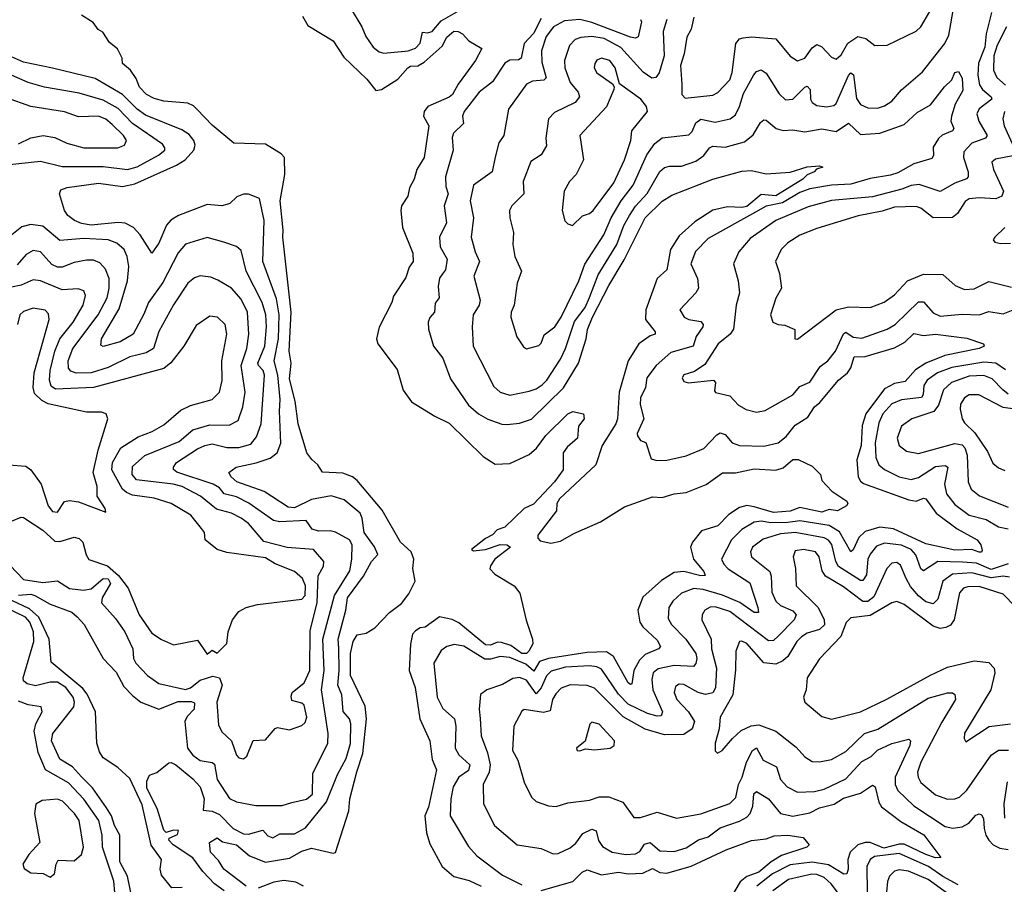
# Model space of a CAD drawing. Extents: x 1245515 to 1420776, y 606314 to 671314.
# Tile 355 of 385: x 1394369 to 1398440, y 638562 to 642134. Entities that reach past the tile are written whole.
import ezdxf

# ---------------------------------------------------------------- set-up
doc = ezdxf.new("R2010")
doc.units = 0

msp = doc.modelspace()

# ---------------------------------------------------------------- linework, layer by layer
at = {"layer": '0CON10XD'}
for points in [[(1395735.5, 642185), (1395783.6, 642105), (1395800, 642065), (1395831.1, 642021.1), (1395855, 642001.4), (1395875, 641995.7), (1395975, 642005.3), (1396005, 642016.6), (1396025, 642037.1), (1396035, 642082.7), (1396055, 642079.3), (1396075, 642085.5), (1396111.3, 642128.7), (1396208.7, 642185)], [(1397044.1, 642135), (1397029.5, 642085), (1397032.9, 641985), (1397013, 641915), (1396999.6, 641895), (1396982.7, 641892.7), (1396946.5, 641916.5), (1396855, 642018.9), (1396785, 642056.9), (1396735, 642065.2), (1396689.3, 642060.7), (1396665, 642051.9), (1396642.2, 642027.8), (1396621.2, 641965), (1396622.2, 641935), (1396644.5, 641874.5), (1396678.2, 641835), (1396683.8, 641815), (1396665, 641791.5), (1396580.1, 641749.9), (1396555.5, 641725), (1396543.8, 641645), (1396547.1, 641612.9), (1396524.7, 641575.3), (1396482.4, 641547.6), (1396450.3, 641465), (1396453.8, 641415), (1396404.4, 641365), (1396394.4, 641345), (1396395.4, 641315), (1396411.2, 641255), (1396407.3, 641205), (1396415.6, 641155), (1396443.5, 641095), (1396425.5, 641045), (1396413.6, 640955), (1396401.1, 640925), (1396399.6, 640905), (1396423.9, 640823.9), (1396452.1, 640782.1), (1396464.2, 640774.2), (1396515, 640787.8), (1396525, 640797.5), (1396538.1, 640831.9), (1396582.2, 640865), (1396608.1, 640905), (1396680.9, 641055), (1396705, 641123.8), (1396783.5, 641245), (1396814.9, 641315.1), (1396855.6, 641385), (1396905, 641450), (1396961.7, 641575), (1396995, 641623.1), (1397025, 641645.7), (1397135, 641658.4), (1397148.6, 641671.4), (1397165, 641707.4), (1397185, 641722.8), (1397245, 641710.5), (1397306.1, 641723.9), (1397329, 641741), (1397345.3, 641775.3), (1397361.3, 641828.6), (1397403.7, 641906.3), (1397415, 641919.5), (1397435, 641926.2), (1397455, 641912.7), (1397508.3, 641828.3), (1397535, 641802.9), (1397565, 641805.9), (1397615, 641855.3), (1397625, 641858.8), (1397636.8, 641845), (1397638.8, 641805), (1397645, 641791.5), (1397665, 641779.1), (1397705, 641773.7), (1397735, 641779.1), (1397745, 641787.5), (1397795, 641902.9), (1397805, 641913.9), (1397816.3, 641906.3), (1397828.5, 641808.5), (1397845, 641783.6), (1397875, 641769.2), (1397915, 641768), (1397945, 641777.7), (1397975, 641797.7), (1398015, 641844.6), (1398101.3, 641918.7), (1398193.4, 642035), (1398209.8, 642070.2), (1398232, 642195)], [(1397155.7, 642145), (1397145.3, 642095), (1397127.7, 642062.3), (1397116.8, 641993.2), (1397100.8, 641945), (1397107, 641867), (1397106.2, 641825), (1397120, 641810), (1397235, 641821.5), (1397255, 641832.9), (1397305, 641885.6), (1397315, 641916.2), (1397330.3, 642035), (1397345, 642054.6), (1397360.3, 642059.7), (1397395, 642063.4), (1397495, 642055.4), (1397555, 641983.1), (1397585, 641963.6), (1397615, 641974.6), (1397645, 642018.2), (1397665, 642030.8), (1397685, 642022.3), (1397725, 641979.1), (1397745, 641970.4), (1397765, 641988.2), (1397792.8, 642037.2), (1397834.8, 642065.2), (1397866.6, 642056.6), (1397905, 642027.5), (1397955, 642028.9), (1398075, 642086.7), (1398094.4, 642105), (1398131.9, 642168.1)], [(1395305, 638554.4), (1395213.8, 638625), (1395190.8, 638660.8), (1395157.5, 638695), (1395154.2, 638734.2), (1395185, 638754), (1395207.8, 638737.8), (1395265, 638725.2), (1395319.3, 638679.3), (1395385, 638653.1), (1395485, 638670), (1395535, 638699.3), (1395575, 638711.9), (1395665, 638691.1), (1395675, 638693.3), (1395729.6, 638865), (1395734.7, 638915), (1395763.4, 639026.6), (1395787.9, 639102.1), (1395803, 639245), (1395798, 639298), (1395737.5, 639425), (1395736.9, 639515), (1395748.3, 639565), (1395765, 639592.9), (1395801, 639599), (1395838, 639622), (1395898.4, 639685), (1395947.5, 639722.5), (1395978.4, 639761.6), (1396003.5, 639815), (1395993.9, 639866.1), (1395999.2, 639905), (1395988.1, 639935), (1395943.5, 639975), (1395868, 640108), (1395765, 640230.2), (1395745, 640246), (1395705, 640260.9), (1395621.2, 640265), (1395602, 640295), (1395576.5, 640316.5), (1395556.4, 640345), (1395520.3, 640465), (1395508.5, 640558.5), (1395485, 640650), (1395490.9, 640715), (1395483, 640765), (1395492.2, 640925), (1395456.7, 641235), (1395458.9, 641265), (1395445.8, 641385), (1395464.8, 641495), (1395464.7, 641564.7), (1395449.9, 641579.9), (1395385, 641620), (1395254.2, 641624.2), (1395165, 641698.6), (1395103.5, 641763.5), (1395088.5, 641778.5), (1395065, 641789.2), (1394965, 641797.1), (1394925, 641808.1), (1394893.3, 641825), (1394864.4, 641855), (1394851.2, 641891.2), (1394827.5, 641925), (1394795, 641952.5), (1394792.5, 641975), (1394773.6, 642013.6), (1394740, 642040), (1394713, 642083), (1394693.6, 642093.6), (1394673, 642123), (1394625, 642152.5)], [(1395538.8, 642148.8), (1395560.6, 642110.6), (1395665, 642046.9), (1395709.7, 641979.7), (1395805, 641888.1), (1395842.1, 641842.1), (1395865, 641846.2), (1395932.2, 641887.8), (1395973.4, 641935), (1395985, 641942), (1396015, 641943.5), (1396041.9, 641958.1), (1396115.7, 642024.3), (1396135, 642061.2), (1396163.4, 642086.6), (1396182.5, 642085), (1396200, 642075), (1396226.4, 642046.4), (1396280, 642015), (1396254.2, 641965), (1396182.3, 641867.7), (1396159.2, 641825), (1396145, 641813.5), (1396056.7, 641775), (1396040.8, 641755), (1396039.2, 641735), (1396060.5, 641695), (1396042, 641565), (1396010.9, 641515), (1395999.5, 641475), (1395980.9, 641439.1), (1395974.2, 641405), (1395948, 641365), (1395944.3, 641345), (1395951.9, 641275), (1395995, 641170), (1395995.5, 641135), (1395978.8, 641111.2), (1395965, 641068.6), (1395915, 640991.2), (1395908.1, 640965), (1395855, 640863.8), (1395844.6, 640815.4), (1395849.6, 640795), (1395929.5, 640689.5), (1395955, 640604), (1395989.4, 640555), (1396085, 640495.4), (1396145, 640466.6), (1396285, 640328.9), (1396335, 640297.8), (1396395, 640301.1), (1396475, 640338), (1396506.4, 640363.6), (1396545, 640415.5), (1396635, 640505.7), (1396655.7, 640515.7), (1396700, 640505), (1396702.5, 640485), (1396679.4, 640455), (1396675.6, 640405), (1396632.4, 640367.6), (1396615.8, 640345), (1396615.4, 640275), (1396580, 640225), (1396493.1, 640133.1), (1396455, 640114.5), (1396375, 640037.8), (1396343.6, 640026.4), (1396324, 640006), (1396295, 639990.9), (1396237.5, 639945), (1396245, 639940), (1396295, 639945.7), (1396355, 639965.9), (1396383.8, 639963.8), (1396398.9, 639955), (1396333.8, 639905), (1396315, 639878.1), (1396313.2, 639865), (1396333.7, 639843.7), (1396412.9, 639795), (1396436.2, 639765), (1396462.9, 639652.9), (1396489.2, 639575), (1396490.7, 639555), (1396474.7, 639525), (1396464.1, 639515.9), (1396445, 639514.9), (1396399.2, 639549.2), (1396361.5, 639561.5), (1396345, 639561.9), (1396315, 639549.5), (1396295, 639551.5), (1396185, 639642.7), (1396156.6, 639656.6), (1396105, 639666.7), (1396045, 639624.6), (1396025, 639621.5), (1396005, 639609.2), (1395993.2, 639595), (1395985.3, 639554.7), (1395979.6, 639445), (1396003.7, 639375), (1396023.5, 639245), (1396064.3, 639155), (1396075, 639077.5), (1396092.8, 639035), (1396059.3, 638880.7), (1396043.5, 638845), (1396050.7, 638775), (1396065, 638728.9), (1396116.2, 638636.2), (1396163.8, 638593.8), (1396227.7, 638577.7), (1396276.5, 638555)], [(1396525, 642139.4), (1396493.1, 642076.9), (1396454.6, 642035), (1396442, 641975), (1396431.5, 641968.5), (1396395, 641967.4), (1396374.7, 641955), (1396323.3, 641876.8), (1396268.2, 641835), (1396207.3, 641755), (1396200, 641735), (1396203.4, 641705), (1396162.2, 641665), (1396157.1, 641647.1), (1396160.8, 641595), (1396129.1, 641485), (1396130.6, 641445), (1396140.4, 641415), (1396123.4, 641365), (1396133.1, 641295), (1396104.1, 641235), (1396107.3, 641195), (1396136, 641145), (1396129.3, 641100.7), (1396116.6, 641083.4), (1396105, 641066.7), (1396098.6, 641031.4), (1396103.5, 640985), (1396086.5, 640963.5), (1396084.2, 640925), (1396065, 640903.8), (1396057.8, 640885), (1396059.4, 640855), (1396079.4, 640785), (1396118.8, 640735), (1396150.4, 640650.4), (1396225, 640541.5), (1396265.7, 640505.7), (1396303.9, 640483.9), (1396363.1, 640463.1), (1396385, 640462), (1396435, 640466.9), (1396485, 640483.8), (1396617.6, 640612.4), (1396679.3, 640715), (1396711.1, 640815), (1396716.3, 640853.7), (1396737, 640905), (1396804.5, 641035.5), (1396868.1, 641141.9), (1396954.7, 641315.3), (1397025, 641384.8), (1397065, 641408.4), (1397235, 641475.2), (1397355, 641507.5), (1397395, 641510.5), (1397455, 641497.5), (1397555, 641504.6), (1397625, 641526.2), (1397675, 641530), (1397690, 641525), (1397663.3, 641516.7), (1397654.2, 641505), (1397625, 641492.9), (1397606.8, 641475), (1397495, 641406.7), (1397435, 641411.6), (1397375, 641362.8), (1397355, 641357.6), (1397295, 641361.5), (1397235, 641346.6), (1397160.7, 641299.3), (1397095, 641240.8), (1397059.9, 641185), (1397045, 641101.2), (1397004.3, 641065), (1396957.5, 640935), (1396956.7, 640895), (1396996, 640845), (1396996.7, 640835), (1396975, 640827.5), (1396928.9, 640795), (1396884.8, 640725.2), (1396847.8, 640595), (1396841.1, 640485), (1396833.4, 640465), (1396777.8, 640375), (1396751.2, 640295), (1396600.4, 640155), (1396589.5, 640135), (1396588, 640105), (1396511, 640005), (1396511.5, 639991.5), (1396521.2, 639981.2), (1396565, 639970.8), (1396605, 639980.3), (1396660.7, 640010.7), (1396769.9, 640060.1), (1396869.1, 640120.9), (1396985, 640163.1), (1397025, 640160.5), (1397075, 640175.7), (1397125, 640180), (1397206.9, 640213.1), (1397275, 640262.4), (1397327.8, 640262.2), (1397405, 640278.6), (1397495, 640272.9), (1397525, 640282), (1397565, 640317.5), (1397587, 640317), (1397645, 640290), (1397680, 640255), (1397685, 640230), (1397726.8, 640186.8), (1397788.8, 640145), (1397793.3, 640135), (1397787.5, 640125), (1397750, 640105), (1397715, 640110), (1397685, 640099.6), (1397595, 640118.2), (1397555, 640103), (1397485, 640098.4), (1397405, 640120.9), (1397375, 640127.1), (1397345, 640118.9), (1397300.3, 640089.7), (1397255, 640043.3), (1397187.8, 640022.2), (1397150.6, 639975), (1397142.7, 639955), (1397154.1, 639905), (1397198, 639855), (1397202.7, 639837.3), (1397185, 639836.6), (1397115, 639853.8), (1397075, 639850.2), (1397022.5, 639817.5), (1396945, 639747.8), (1396924.7, 639695), (1396933.2, 639645), (1396945.7, 639625.7), (1397005, 639571.1), (1397018.4, 639545), (1397010.5, 639535), (1396955, 639511.8), (1396931.9, 639488.1), (1396908.6, 639445), (1396899.7, 639390.3), (1396895, 639387.3), (1396884.8, 639395), (1396823.4, 639503.4), (1396795, 639521.9), (1396715, 639520.1), (1396555, 639494.5)], [(1396935.5, 642135), (1396939.5, 642125), (1396926.7, 642063.3), (1396915, 642058.1), (1396895, 642062.2), (1396735, 642122.7), (1396685, 642134.9), (1396621.2, 642128.8), (1396575.4, 642105), (1396546.2, 642065), (1396525.8, 642005), (1396528.1, 641958.1), (1396546.3, 641893.7), (1396535.7, 641884.3), (1396489.5, 641880.5), (1396465, 641867.5), (1396389.6, 641765), (1396370.4, 641655), (1396349.7, 641625), (1396334.6, 641565.4), (1396322.9, 641505), (1396245, 641450), (1396232, 641385), (1396245.3, 641315), (1396236, 641235), (1396251.6, 641175), (1396270.3, 641135), (1396246.2, 641075), (1396272.7, 640975), (1396268.1, 640955), (1396244.6, 640915), (1396239.2, 640865), (1396244.1, 640785), (1396328.9, 640618.9), (1396355, 640594.6), (1396395, 640582.9), (1396475, 640598.9), (1396505, 640608.6), (1396528.8, 640625), (1396548.4, 640645), (1396605, 640731.1), (1396626, 640775), (1396662.5, 640887.5), (1396707.4, 640945), (1396724.4, 640985.6), (1396760.5, 641079.5), (1396837.2, 641205), (1396866.8, 641283.2), (1396890.2, 641325), (1396915, 641363.9), (1396963.5, 641416.5), (1397015, 641506.8), (1397035, 641522.8), (1397055, 641529.2), (1397105, 641528.8), (1397165, 641549.7), (1397197, 641573), (1397221.3, 641605), (1397235, 641611.2), (1397285, 641607.4), (1397365, 641629.5), (1397401.3, 641658.7), (1397431.2, 641708.8), (1397445, 641720), (1397455, 641719.2), (1397497.1, 641685), (1397525, 641675.9), (1397565, 641678.5), (1397615, 641670), (1397685, 641683.6), (1397745, 641672.7), (1397795, 641706.9), (1397845, 641659.7), (1397925.2, 641664.8), (1398025, 641701.6), (1398080, 641750), (1398135, 641781.8), (1398192.8, 641857.2), (1398222.7, 641885), (1398235, 641915.8), (1398250, 641920), (1398265, 641892.5), (1398268.5, 641841.5), (1398236.5, 641785), (1398220.7, 641735), (1398218.8, 641715), (1398231.2, 641685), (1398225.6, 641675), (1398182.9, 641657.1), (1398166.9, 641643.1), (1398145, 641606.7), (1398147.1, 641572.9), (1398139.8, 641560.2), (1398065, 641538.2), (1397998.8, 641501.2), (1397968.6, 641491.4), (1397885, 641477.8), (1397805, 641454.4), (1397725, 641450.9), (1397635, 641434.6), (1397595, 641419.4), (1397523.3, 641376.7), (1397455, 641363.3), (1397410.6, 641339.4), (1397215, 641229.6), (1397163.6, 641176.4), (1397143.1, 641125), (1397170.9, 641065), (1397175.5, 641025), (1397164.4, 641005), (1397098.2, 640935), (1397116.5, 640905), (1397135, 640894.8), (1397185, 640887.6), (1397194.7, 640875), (1397193.6, 640865), (1397165.7, 640825), (1397153.5, 640785), (1397060.4, 640759.6), (1397000.6, 640705), (1396961.6, 640655), (1396955.8, 640615), (1396935, 640571.2), (1396934.8, 640544.8), (1396948.9, 640485), (1396922.3, 640425), (1396923.6, 640415), (1396935, 640396), (1396957.3, 640387.3), (1396979.7, 640319.7), (1397002.7, 640312.7), (1397045, 640314.6), (1397125, 640331.5), (1397197, 640363), (1397250.9, 640419.1), (1397265, 640426.6), (1397285, 640420.7), (1397315.2, 640385.2), (1397344.5, 640375.5), (1397445, 640372.5), (1397505, 640386), (1397538.2, 640411.8), (1397575, 640458.2), (1397627.7, 640492.3), (1397655, 640534.6), (1397677.6, 640552.4), (1397754.8, 640645.2), (1397791.6, 640675), (1397804.8, 640695.2), (1397818.8, 640741.2), (1397865, 640743.2), (1397985, 640778), (1398027.9, 640802.1), (1398065, 640836.9), (1398105, 640829.6), (1398155, 640834.3), (1398285, 640817.9), (1398354, 640795), (1398356, 640785), (1398336, 640775), (1398193.3, 640746.7), (1398115, 640714.8), (1398072.3, 640687.7), (1398030.4, 640639.6), (1397985, 640630.7), (1397945, 640608.7), (1397866.5, 640505), (1397852.3, 640457.7), (1397848.2, 640375), (1397830.6, 640315), (1397835.3, 640245), (1397845, 640226.9), (1397858.2, 640218.2), (1398045, 640150.2), (1398075, 640145.2), (1398105, 640157.7), (1398115, 640154.5), (1398157.5, 640095), (1398245, 640030.8), (1398326.8, 639985), (1398342.3, 639965), (1398348.5, 639941.5), (1398345.6, 639934.4), (1398336.1, 639933.9), (1398305, 639944.8), (1398235, 639942.6), (1398115, 639968.6), (1397980.9, 640030.9), (1397925, 640036.8), (1397865, 640019.5), (1397837.7, 639995), (1397815, 639943.3), (1397805, 639935.5), (1397757.9, 640017.9), (1397716.2, 640045), (1397595, 640063.3), (1397545, 640056.7), (1397475, 640055.3), (1397435, 640062.3), (1397405, 640058), (1397355, 640027.9), (1397311.2, 639985), (1397271.1, 639905), (1397280, 639885), (1397298.7, 639865), (1397387.6, 639807.6), (1397421.4, 639705), (1397422.9, 639685), (1397405, 639684.8), (1397346.5, 639726.5), (1397275, 639755.9), (1397195, 639780.4), (1397155.7, 639784.3), (1397105.7, 639764.3), (1397068.7, 639731.3), (1397053.3, 639705), (1397049.6, 639660.4), (1397063.5, 639635), (1397122.5, 639575), (1397164.7, 639515), (1397168.3, 639495), (1397165, 639474.3), (1397155, 639462.5), (1397074.3, 639465.7), (1397008.4, 639451.6), (1396988.3, 639435), (1396982.4, 639407.6), (1396986.6, 639365), (1397026.5, 639275), (1397021.7, 639258.2), (1397005, 639256.7), (1396965, 639267.9), (1396885, 639306.7), (1396845, 639347), (1396775, 639451.2), (1396755, 639461.1), (1396725, 639464.1), (1396625, 639459.2), (1396566.9, 639443.1), (1396546.7, 639423.3), (1396525, 639374), (1396505, 639349.1), (1396465, 639405.7), (1396435, 639416.2), (1396408.2, 639411.8), (1396365, 639387.2), (1396300, 639365), (1396274.4, 639345.6), (1396268.2, 639285), (1396273.2, 639246.8)], [(1398386.9, 642163.1), (1398364.6, 642075.4), (1398359.5, 642020.5), (1398332.3, 641955), (1398329.7, 641905), (1398337.3, 641865), (1398349.7, 641845), (1398385.3, 641815), (1398388.4, 641805), (1398335, 641765.3), (1398326.4, 641745), (1398333.8, 641715), (1398368.7, 641655), (1398361.9, 641645), (1398305, 641624.2), (1398272.6, 641587.4), (1398270.8, 641565), (1398290.9, 641505), (1398290, 641485), (1398282.9, 641477.1), (1398235, 641458.3), (1398175, 641424), (1398087, 641453), (1398055, 641449), (1398016.6, 641433.4), (1397895, 641402), (1397725, 641386.7), (1397629.4, 641360.6), (1397494.6, 641305), (1397389.5, 641230.5), (1397341.6, 641175), (1397319.6, 641125), (1397339.1, 641055), (1397345.4, 641005), (1397331.5, 640955), (1397320.7, 640855), (1397306.2, 640835), (1397256.8, 640795), (1397201.2, 640708.8), (1397159.4, 640680.6), (1397115, 640666.7), (1397108, 640655), (1397115, 640638.8), (1397134.4, 640634.4), (1397237.5, 640645), (1397246, 640635), (1397241.2, 640601.2), (1397246.1, 640593.9), (1397305, 640580.5), (1397341.2, 640541.2), (1397373, 640523), (1397415, 640512.9), (1397451.2, 640518.8), (1397565, 640584.6), (1397595, 640618.2), (1397635, 640636.2), (1397678.5, 640701.5), (1397710, 640725), (1397742.4, 640765), (1397775, 640835.8), (1397785, 640842.5), (1397815, 640822.2), (1397851.1, 640818.9), (1397955, 640855.3), (1397988.2, 640875), (1398085, 640968.8), (1398105, 640968.8), (1398145, 640922.3), (1398175, 640909.5), (1398265, 640916.9), (1398335, 640914.3), (1398375, 640929), (1398435, 640918.5), (1398635, 640999.1)], [(1398448.8, 642105), (1398410.7, 642029.3), (1398397, 641985), (1398395.2, 641925.2), (1398408.9, 641895), (1398443.9, 641863.9)], [(1395215, 638535.5), (1395175, 638564.1), (1395126, 638615), (1395085, 638671.2), (1395003.6, 638725), (1394986.2, 638745), (1394986.7, 638753.3), (1395021.7, 638768.3), (1395026, 638785), (1395005, 638785.9), (1394975, 638775.8), (1394965, 638785.6), (1394937.3, 638875), (1394895, 638958.8), (1394895, 638987.5), (1394906.4, 639013.6), (1394936.1, 639023.9), (1394986.1, 639063.9), (1394995, 639065.7), (1395015, 639055.4), (1395085, 638998), (1395114.8, 638965), (1395132.5, 638915), (1395128, 638868), (1395165, 638864.7), (1395195, 638850.4), (1395252.2, 638792.2), (1395295, 638771.1), (1395315, 638769.1), (1395375, 638786.1), (1395395, 638762.5), (1395416.1, 638753.9), (1395445, 638770.3), (1395505, 638770), (1395550.5, 638795), (1395637.9, 638902.1), (1395682.9, 639015), (1395718.4, 639081.6), (1395736.7, 639143.3), (1395738.7, 639225), (1395732.1, 639245), (1395706.3, 639276.3), (1395700.6, 639345), (1395683.9, 639385), (1395689.6, 639445), (1395688.1, 639538.1), (1395686.5, 639575), (1395717.6, 639695), (1395724, 639745), (1395790.5, 639835), (1395824.3, 639895.7), (1395849.7, 639925), (1395836.4, 639956.4), (1395792.7, 640015), (1395785.5, 640075), (1395776.8, 640095), (1395710, 640150), (1395657, 640167), (1395575, 640152.3), (1395505, 640117.4), (1395479.7, 640119.7), (1395380.4, 640185), (1395267.5, 640225), (1395244.2, 640245), (1395233.6, 640263.6), (1395264.8, 640285.2), (1395347.4, 640302.6), (1395405, 640322.9), (1395433.9, 640345), (1395448.9, 640385), (1395443.9, 640516.1), (1395446.5, 640565), (1395436.9, 640665), (1395421.1, 640725), (1395439.5, 640815), (1395442, 640915), (1395431, 640981), (1395374.4, 641135), (1395380.2, 641305), (1395360, 641395), (1395315, 641413.1), (1395295, 641413.3), (1395267.6, 641402.4), (1395238.6, 641375), (1395225, 641370), (1395205, 641364.7), (1395145, 641370), (1395025.5, 641325), (1394994.5, 641305.5), (1394976.1, 641285), (1394945, 641211.4), (1394915, 641170), (1394867.4, 641245), (1394839.2, 641275), (1394805, 641293.8), (1394776.8, 641296.8), (1394665.2, 641285.2), (1394625, 641292.2), (1394595.6, 641305), (1394568.6, 641325), (1394554.2, 641345), (1394534, 641415), (1394538.8, 641431.2), (1394565, 641440.9), (1394695, 641458.3), (1394795, 641445.5), (1394845, 641455.2), (1395017.6, 641532.4), (1395052.9, 641555), (1395088.7, 641595), (1395094.8, 641615), (1395089.7, 641635), (1395069.6, 641659.6), (1395039.2, 641679.2), (1394889.9, 641739.9), (1394855, 641764), (1394795, 641824.8), (1394681.5, 641891.5), (1394505, 641934.3), (1394385, 641959.1), (1394335, 641981)], [(1396655, 641284), (1396696.1, 641323.9), (1396725, 641333.1), (1396740.4, 641345), (1396825, 641460.4), (1396870.2, 641555), (1396895.3, 641635), (1396899.7, 641675), (1396964.4, 641755), (1396960.6, 641775), (1396936.4, 641805), (1396849.3, 641869.3), (1396831.1, 641935), (1396808.9, 641965), (1396775, 641974.5), (1396755, 641966.7), (1396746.4, 641953.6), (1396744.6, 641935), (1396754.6, 641915), (1396819.5, 641869.5), (1396827, 641857), (1396825.7, 641845.7), (1396795.5, 641774.5), (1396685.4, 641655), (1396700, 641555), (1396669.4, 641495), (1396642.5, 641465), (1396619.5, 641425), (1396612.2, 641345), (1396623.4, 641303.4), (1396635, 641290), (1396655, 641284)], [(1394315, 641534.4), (1394455, 641549.4), (1394545, 641527.4), (1394715, 641527.2), (1394815.2, 641515.2), (1394855, 641526.4), (1394943.8, 641573.8), (1394968.9, 641595), (1394970, 641605), (1394960.3, 641620.3), (1394835, 641704.8), (1394776.7, 641766.8), (1394715, 641801.6), (1394615, 641830.4), (1394472.5, 641855), (1394405, 641873.9), (1394335, 641904.8)], [(1394365, 641621.2), (1394415, 641645.9), (1394465.9, 641655.9), (1394515, 641647.2), (1394563.9, 641623.9), (1394635, 641603.9), (1394775, 641604.7), (1394802.9, 641615), (1394811.2, 641635), (1394798.7, 641655), (1394751.3, 641701.3), (1394725, 641722.5), (1394695, 641735.2), (1394612.9, 641732.9), (1394555, 641752.7), (1394415, 641774.7), (1394315, 641811.2)], [(1398441.1, 641755), (1398432.9, 641725), (1398438.7, 641695), (1398484.7, 641595.3)], [(1398475, 641572.2), (1398402.8, 641557.3), (1398387.5, 641545), (1398394.7, 641515), (1398436.7, 641425), (1398429.6, 641405), (1398405, 641393.4), (1398335, 641397.9), (1398295, 641393.2), (1398277.5, 641382.5), (1398246.3, 641333.7), (1398225, 641316.9), (1398145, 641315.2), (1398095, 641355.8), (1398075, 641362.7), (1397985, 641359.6), (1397935, 641342.9), (1397835, 641323.3), (1397665, 641271.3), (1397595, 641243.9), (1397545, 641212.1), (1397517.3, 641185), (1397494.4, 641135), (1397510, 641085), (1397518.5, 641025), (1397495, 640983.8), (1397472.5, 640915), (1397482.5, 640885), (1397505, 640874.3), (1397532.3, 640872.3), (1397574.1, 640854.1), (1397573.8, 640815), (1397585, 640814), (1397745, 640934.7), (1397795, 640948.2), (1397885, 640945.4), (1397942.9, 640967.1), (1397985, 640997.2), (1398038.8, 641055), (1398105, 641082.8), (1398185, 641081.6), (1398236, 641036), (1398275, 641018.9), (1398315, 641022.5), (1398375, 641052.5), (1398469.2, 641029.2)], [(1394365, 639756.6), (1394415, 639760.1), (1394432.4, 639755), (1394495, 639719.7), (1394585, 639686.1), (1394607.5, 639667.5), (1394635.8, 639635), (1394714.9, 639494.9), (1394768.3, 639438.3), (1394799.9, 639379.9), (1394835, 639341.9), (1394870, 639315), (1394945, 639286.2), (1395025, 639317.9), (1395077.7, 639317.7), (1395091.7, 639311.7), (1395090.9, 639285), (1395061.6, 639255), (1395051.8, 639235), (1395063.3, 639125), (1395084.6, 639095), (1395115, 639073.9), (1395165, 639065.6), (1395175, 639058.6), (1395185.3, 638994.7), (1395236.3, 638916.3), (1395265, 638902.2), (1395345, 638887.3), (1395455, 638887.8), (1395495, 638899.8), (1395555, 638914.3), (1395580.2, 638935), (1395580.7, 639019.3), (1395642.5, 639145), (1395644.7, 639185), (1395616.7, 639365), (1395627.8, 639445), (1395622.7, 639575), (1395670.2, 639755), (1395733.6, 639856.4), (1395742.4, 639905), (1395743.6, 639965), (1395732.8, 639985), (1395675, 640016.7), (1395652.5, 640022.6), (1395605, 640020.6), (1395578.7, 640028.7), (1395553.3, 640065), (1395445, 640059.7), (1395418.7, 640065), (1395316.2, 640136.2), (1395265, 640163.1), (1395215, 640174.8), (1395195, 640200), (1395169.1, 640215), (1395018.9, 640265), (1395005.4, 640275.4), (1395004.6, 640285), (1395018.2, 640305), (1395105, 640361.6), (1395135, 640374.8), (1395165, 640381.6), (1395225, 640367.2), (1395275, 640366.8), (1395325, 640380.3), (1395348.7, 640411.3), (1395367.7, 640465), (1395380.7, 640665), (1395375.2, 640685), (1395356.2, 640705), (1395354.4, 640715), (1395382.3, 640785), (1395389.7, 640865), (1395386.7, 640915), (1395371.7, 640965), (1395305.7, 641095), (1395285, 641180.6), (1395265, 641197.3), (1395213.8, 641215), (1395145, 641234.5), (1395055, 641207.1), (1395025, 641170.5), (1394961.1, 641048.9), (1394901.6, 640965), (1394883.2, 640916.8), (1394838.9, 640835), (1394785, 640803.7), (1394714.4, 640784.4), (1394705, 640790), (1394707.9, 640815), (1394780.1, 640939.9), (1394815.5, 641055), (1394820, 641115), (1394813.8, 641155), (1394801.6, 641185), (1394771.2, 641211.2), (1394735, 641224.8), (1394635, 641229.7), (1394535, 641221.4), (1394465, 641280.9), (1394415, 641287.6), (1394378.1, 641278.1), (1394329.9, 641240.1)], [(1398442, 641275), (1398400, 641235), (1398393.8, 641225), (1398400, 641215), (1398425, 641209.2), (1398465, 641211.1)], [(1394859.2, 640749.1), (1394825, 640741.6), (1394735, 640697.5), (1394665, 640674.5), (1394603, 640673), (1394581.4, 640681.4), (1394570.5, 640695), (1394569.2, 640725), (1394589.3, 640775), (1394693.2, 640915), (1394730.7, 640985), (1394739.3, 641025), (1394738.7, 641065), (1394723.7, 641103.7), (1394700, 641130), (1394675, 641140), (1394645, 641141.1), (1394595, 641131.1), (1394545, 641111.2), (1394525, 641111.2), (1394502.8, 641122.8), (1394455, 641174.7), (1394425, 641180), (1394396.4, 641163.6), (1394359.4, 641120.6)], [(1394329.7, 639879.7), (1394385, 639821.9), (1394465, 639809.1), (1394525, 639815.8), (1394575, 639783.8), (1394632.6, 639777.4), (1394665, 639783.3), (1394715, 639825.2), (1394735, 639824.2), (1394744.4, 639805), (1394710.5, 639745), (1394707.8, 639725), (1394765, 639660.6), (1394804.6, 639605), (1394836.9, 639535), (1394840.4, 639495), (1394850, 639475), (1394897.8, 639425), (1394945, 639392), (1395055, 639367.3), (1395076, 639374), (1395115, 639405.6), (1395167.8, 639422.2), (1395195.2, 639415), (1395205.8, 639385), (1395183.7, 639315), (1395191.1, 639221.1), (1395205, 639192.3), (1395244.5, 639155), (1395265, 639096.2), (1395275, 639084.2), (1395295, 639080), (1395308.8, 639091.2), (1395333.9, 639156.1), (1395385, 639158.8), (1395425, 639205.8), (1395435, 639210), (1395485, 639200), (1395535, 639217.5), (1395549.4, 639230.6), (1395556.9, 639253.1), (1395545, 639301.5), (1395535, 639310.9), (1395495, 639321.2), (1395491.2, 639338.8), (1395496, 639355), (1395545, 639394.6), (1395568.1, 639445), (1395569.9, 639610.1), (1395598.6, 639725), (1395603.5, 639836.5), (1395625, 639876.2), (1395626, 639896), (1395583.8, 639945), (1395475, 639953.5), (1395378.8, 639978.8), (1395315, 640052.7), (1395284.3, 640074.3), (1395245.2, 640095.2), (1395182.5, 640112.5), (1395116.8, 640165), (1395040.4, 640205), (1395004, 640215), (1394852.5, 640232.5), (1394834.8, 640255), (1394835, 640287.5), (1394886.5, 640333.5), (1395029.2, 640390.8), (1395085, 640439.8), (1395155, 640460.3), (1395235, 640459.1), (1395272.2, 640477.7), (1395291.3, 640535), (1395300.9, 640595), (1395284.4, 640705), (1395308.3, 640775), (1395317.2, 640835), (1395311.7, 640925), (1395285, 640979.6), (1395244.8, 641024.8), (1395188.5, 641058.5), (1395159.6, 641069.6), (1395115, 641076.2), (1395092.3, 641067.7), (1395065, 641045.4), (1395005, 640955.5), (1394945, 640845.7), (1394922.3, 640775), (1394892.3, 640757.7), (1394859.2, 640749.1)], [(1395121.5, 640031.5), (1395076.6, 640086.6), (1394995, 640135.2), (1394925, 640157), (1394835, 640170.3), (1394810.7, 640180.7), (1394794.8, 640195), (1394750.5, 640275), (1394752.9, 640305), (1394786.8, 640365), (1394859.1, 640410.9), (1394917.5, 640432.5), (1394965, 640460), (1395035, 640520.3), (1395075, 640540.5), (1395165, 640565.4), (1395195.2, 640594.8), (1395206.2, 640643.8), (1395205.2, 640725), (1395226.1, 640835), (1395218.2, 640875), (1395187.5, 640905), (1395155, 640909.6), (1395099.5, 640870.5), (1395048.5, 640785), (1394994.1, 640715.9), (1394965, 640692.4), (1394675, 640614.2), (1394516.9, 640606.9), (1394499.8, 640619.8), (1394492.5, 640645), (1394495.2, 640685), (1394514.6, 640765), (1394534.8, 640815), (1394590.6, 640885), (1394631.1, 640955), (1394641.5, 640995), (1394634, 641014), (1394611.6, 641021.6), (1394545, 641017.6), (1394455, 641055.7), (1394425, 641059.5), (1394375, 641036.8), (1394295, 641021.3)], [(1394325, 640294.7), (1394395, 640289), (1394415, 640274.7), (1394457.5, 640215), (1394487.3, 640125), (1394505, 640101.5), (1394525, 640100), (1394555, 640142.9), (1394575, 640147.9), (1394611.8, 640141.8), (1394725, 640100), (1394723.3, 640115), (1394689.2, 640165), (1394690, 640205), (1394673.5, 640263.5), (1394693.3, 640355), (1394734.2, 640485), (1394726.2, 640505), (1394708.1, 640511.9), (1394645, 640512.5), (1394486.8, 640546.8), (1394460.5, 640560.5), (1394430.3, 640590.3), (1394424.8, 640615), (1394428.5, 640675), (1394491.8, 640895), (1394488.7, 640918.7), (1394474.1, 640934.1), (1394425, 640942), (1394385, 640928.9), (1394370.6, 640915), (1394360.5, 640875)], [(1398445, 640686.9), (1398405, 640714.9), (1398355, 640719.6), (1398223.1, 640696.9), (1398162.8, 640675), (1398121.2, 640645), (1398106.9, 640623.1), (1398104.8, 640585), (1398097.5, 640572.5), (1398015, 640564), (1397975, 640546.5), (1397937.4, 640505), (1397921.6, 640468.4), (1397906, 640386), (1397908.9, 640325), (1397920.3, 640295), (1397945, 640275.3), (1398005, 640245.2), (1398055, 640233.8), (1398085, 640243.2), (1398155, 640288.4), (1398195, 640292.7), (1398206, 640285), (1398192.2, 640215), (1398201.2, 640175), (1398235, 640131.6), (1398295, 640087.3), (1398365, 640069.1), (1398415, 640039.5), (1398455, 640030.4)], [(1398455, 640586.5), (1398433, 640605), (1398390, 640650), (1398355, 640663.5), (1398295, 640660.7), (1398221.1, 640635), (1398188.1, 640605), (1398168, 640542), (1398148.6, 640515), (1398057.1, 640485), (1398014.4, 640455), (1397996.9, 640405), (1398004.6, 640375), (1398035, 640352.1), (1398085, 640341.8), (1398235, 640383.2), (1398265, 640378.1), (1398276.2, 640365), (1398286.2, 640335), (1398289.7, 640225), (1398302.3, 640195), (1398336.5, 640166.5), (1398455, 640120.5)], [(1398485, 640525.2), (1398435, 640531.2), (1398334.8, 640584.8), (1398295, 640584.7), (1398275, 640572.1), (1398258.8, 640545), (1398256.5, 640525), (1398266, 640485), (1398275, 640468.5), (1398317.4, 640427.4), (1398370.5, 640350.5), (1398391.9, 640301.9), (1398415, 640282.5), (1398442.2, 640272.2)], [(1394335, 640062.2), (1394375, 640078.9), (1394385, 640077.5), (1394465, 640025.3), (1394515, 639979.7), (1394535, 639978.4), (1394595, 639995.9), (1394615, 639990.2), (1394629.8, 639975), (1394643.7, 639923.7), (1394655, 639903.8), (1394731.8, 639878.2), (1394777.7, 639837.7), (1394817.6, 639785), (1394862.9, 639675), (1394915, 639599.2), (1394955, 639573.4), (1395005, 639552), (1395105, 639570), (1395145, 639512.5), (1395165, 639530), (1395185, 639517.5), (1395225, 639556.7), (1395231.8, 639605), (1395248.9, 639655), (1395275, 639688.9), (1395306, 639705), (1395352.4, 639717.6), (1395535, 639740.5), (1395549.2, 639755), (1395551.5, 639795), (1395538.3, 639825), (1395505, 639854.1), (1395425.9, 639885.9), (1395385, 639910.9), (1395225, 639933.2), (1395185.7, 639945.7), (1395136.7, 639985), (1395133.5, 640015), (1395121.5, 640031.5)], [(1398455, 639885.8), (1398385, 639862.9), (1398325, 639888.8), (1398266.6, 639893.4), (1398165, 639895.9), (1398105, 639856.6), (1398094.4, 639865), (1398073.5, 639923.5), (1398054.8, 639945), (1398015, 639963.3), (1397945, 639972), (1397911.7, 639958.3), (1397885, 639926.2), (1397876.1, 639905), (1397869.5, 639840.5), (1397855, 639816.7), (1397845, 639816.8), (1397754.8, 639875), (1397743.5, 639895), (1397726.3, 639966.3), (1397713.1, 639983.1), (1397695, 639993), (1397575, 640014.9), (1397515, 640010.1), (1397442.1, 639987.9), (1397399.3, 639955), (1397390.3, 639935), (1397394.7, 639915), (1397470, 639855), (1397476.2, 639835), (1397479, 639769), (1397495, 639731.1), (1397515, 639713.3), (1397565, 639692.1), (1397578.8, 639675), (1397571.2, 639655), (1397505, 639586.6), (1397485, 639568.7), (1397465, 639567.9), (1397305, 639689.3), (1397245, 639708.4), (1397223.7, 639706.3), (1397202.3, 639695), (1397190.3, 639675), (1397188.8, 639655), (1397227.8, 639575), (1397229.6, 639535), (1397249.4, 639455), (1397246.1, 639373.9), (1397235, 639352.6), (1397205, 639345.6), (1397173.8, 639353.9), (1397115, 639386.8), (1397095, 639388.4), (1397080.6, 639379.4), (1397075.3, 639355), (1397085.3, 639325), (1397134.5, 639274.5), (1397158.6, 639235), (1397148.8, 639205), (1397115, 639180.6), (1397035, 639179), (1396955, 639202.8), (1396863.8, 639253.8), (1396745, 639372.5), (1396715, 639383.2), (1396645, 639386.5), (1396607.6, 639372.4), (1396585, 639348.9), (1396571.9, 639325), (1396561.7, 639278.3), (1396535, 639272.2), (1396455, 639284.4), (1396445, 639278), (1396411.5, 639215), (1396406.2, 639115), (1396428.5, 639075), (1396455, 638984), (1396485, 638921.4), (1396505, 638903.5), (1396555, 638886.4), (1396586.4, 638883.6), (1396635, 638898.8), (1396725, 638910.3), (1396765, 638923.5), (1396805, 638923.8), (1396862, 638902), (1396908.7, 638838.7), (1396935, 638838.2), (1397005, 638859.6), (1397085, 638835.5), (1397185, 638852.9), (1397305, 638895.4), (1397329.7, 638920.3), (1397341, 638975), (1397356.3, 639005), (1397373.8, 639066.2), (1397399.1, 639115), (1397415, 639125.3), (1397443.3, 639075), (1397497.8, 639047.8), (1397515, 638994.5), (1397542.1, 638965), (1397585, 638942.2), (1397655, 638945.2), (1397695, 638955.2), (1397785, 638998.3), (1397850.9, 639069.1), (1397889.7, 639090.3), (1397915, 639116.8), (1397975, 639143.2), (1398045, 639161.8), (1398052.5, 639155), (1398048.4, 639135), (1397989, 639005), (1397987.8, 638975), (1397999.9, 638949.9), (1398066.1, 638886.1), (1398195, 638801), (1398226.7, 638793.3), (1398265, 638799.5), (1398292.7, 638815), (1398322.3, 638847.7), (1398335, 638853.1), (1398345, 638849.5), (1398354, 638834), (1398357, 638793), (1398363, 638765), (1398375, 638743.9), (1398393.9, 638725), (1398421.2, 638711.2), (1398455.2, 638705.2)], [(1398461.3, 639831.3), (1398435, 639834.6), (1398385, 639828.8), (1398305, 639849.2), (1398225, 639843.4), (1398185.8, 639815), (1398165, 639739.4), (1398145, 639720.4), (1398115, 639729.3), (1398085, 639753.1), (1398051.8, 639791.8), (1398033.5, 639825), (1398011, 639881), (1397995, 639891.5), (1397975, 639888.9), (1397953.4, 639866.6), (1397900.9, 639749.1), (1397875, 639729.7), (1397855, 639730.6), (1397775, 639790.6), (1397700.8, 639835), (1397687.3, 639857.3), (1397674.2, 639915), (1397658.8, 639935), (1397610, 639945), (1397575, 639939.5), (1397566.2, 639915), (1397577, 639867), (1397578.9, 639795), (1397670.8, 639705), (1397695.6, 639655), (1397696.5, 639633.5), (1397675.9, 639614.1), (1397625, 639599), (1397600.9, 639585), (1397582.2, 639565), (1397545, 639503.5), (1397523.9, 639485), (1397495, 639472.1), (1397445, 639477.4), (1397375, 639557.3), (1397355, 639567.1), (1397345, 639565.6), (1397329.6, 639525), (1397328.4, 639448.4), (1397316.9, 639345), (1397265, 639252.5), (1397260.5, 639205), (1397244.3, 639145), (1397243.8, 639113.8), (1397253.6, 639103.6), (1397273.3, 639115), (1397315.5, 639165), (1397352.4, 639197.6), (1397393.8, 639216.2), (1397425, 639221.1), (1397495.6, 639195), (1397578.7, 639128.7), (1397615, 639088.9), (1397645, 639070), (1397675, 639067.9), (1397725, 639077.5), (1397785, 639111.2), (1397861.2, 639185), (1397917.1, 639202.9), (1398125, 639330.5), (1398205, 639352.5), (1398225, 639352.5), (1398235, 639345.7), (1398237.7, 639325), (1398181.3, 639231.3), (1398095, 639066.2), (1398081.2, 639025), (1398083.1, 639005), (1398095, 638982.9), (1398155, 638931.4), (1398205, 638913.9), (1398235, 638914.6), (1398255, 638922.3), (1398285, 638951.1), (1398385, 639096.1), (1398415, 639116.1), (1398456.4, 639116.4)], [(1398485, 639710), (1398435, 639760.3), (1398335, 639792.8), (1398289, 639791), (1398270.4, 639785), (1398255, 639765.5), (1398232, 639655), (1398217.7, 639632.3), (1398197.4, 639622.6), (1398175, 639619.5), (1398145, 639628), (1398025, 639718.2), (1397995, 639730.8), (1397975, 639725.3), (1397885, 639671.9), (1397805, 639663.1), (1397786.3, 639643.7), (1397764.5, 639585.5), (1397676, 639494), (1397624.5, 639415.5), (1397620.8, 639365), (1397610, 639335), (1397615.6, 639315), (1397685.8, 639255.8), (1397725, 639244.7), (1397845.8, 639275), (1397953.6, 639326.4), (1398134.4, 639425.6), (1398205, 639459), (1398315, 639484.7), (1398375, 639478.9), (1398397.5, 639455), (1398401.1, 639435), (1398384, 639366), (1398275, 639186.7), (1398274.1, 639164.1), (1398281.2, 639151.2), (1398376.4, 639213.6), (1398464.7, 639224.7)], [(1395040.8, 638549.2), (1394998, 638548), (1394955, 638600), (1394949.5, 638625), (1394955.3, 638665), (1394913.2, 638723.2), (1394875, 638890.5), (1394825, 638998.8), (1394775.3, 639045), (1394715, 639084.7), (1394699.5, 639109.5), (1394688.6, 639145), (1394682.3, 639275), (1394648.1, 639348.1), (1394630.5, 639370.5), (1394500.1, 639480.1), (1394491, 639575), (1394448.1, 639665), (1394409.8, 639699.8), (1394336.5, 639735)], [(1394835.6, 638495), (1394814.8, 638595), (1394783.5, 638655), (1394783, 638765), (1394761.1, 638805), (1394749.4, 638845), (1394728.4, 638878.4), (1394670.9, 638960.9), (1394625, 639005.9), (1394587.8, 639047.8), (1394535, 639079.1), (1394500.2, 639155), (1394506.5, 639185), (1394592.9, 639295), (1394595.7, 639315), (1394590, 639335), (1394560.7, 639375), (1394525, 639397.1), (1394495, 639397.2), (1394435, 639381.3), (1394399.9, 639389.9), (1394385, 639403.2), (1394383.4, 639415), (1394427.4, 639565), (1394426.1, 639605), (1394410.6, 639645), (1394393.4, 639665), (1394310.3, 639705)], [(1396555, 639494.5), (1396517.6, 639482.4), (1396495, 639442.5), (1396461.4, 639471.5), (1396395, 639499.6), (1396355, 639503.3), (1396315, 639492), (1396292, 639492), (1396205, 639546.4), (1396165, 639552.5), (1396135, 639543.8), (1396112.3, 639527.7), (1396081.4, 639475), (1396094.7, 639335), (1396118.6, 639288.6), (1396166.1, 639245), (1396172.1, 639215), (1396169.7, 639125), (1396185, 639097.1), (1396229.6, 639055), (1396225, 639031.6), (1396185, 639004.1), (1396161.2, 638965), (1396151.1, 638915), (1396149.3, 638845), (1396225, 638717.8), (1396259, 638679), (1396365, 638599.6), (1396396, 638585), (1396445, 638560.4)], [(1394771, 638435), (1394757.9, 638575), (1394711.2, 638715), (1394710, 638765), (1394697, 638825), (1394635, 638913.1), (1394571.4, 638981.4), (1394475.9, 639035), (1394446.3, 639106.4), (1394428.6, 639195), (1394436.7, 639225), (1394461.8, 639275), (1394458, 639295), (1394405, 639304), (1394365, 639318.4)], [(1396273.2, 639246.8), (1396277.1, 639175), (1396303.6, 639105), (1396313.9, 639055), (1396309.7, 639025), (1396284.7, 638975), (1396287.3, 638895), (1396331.8, 638805), (1396426, 638725), (1396525, 638709.5), (1396575, 638687.3), (1396595, 638689.1), (1396645, 638712.1), (1396667.9, 638732.1), (1396697.7, 638772.3), (1396735, 638790.3), (1396752.4, 638782.4), (1396762.7, 638742.7), (1396778, 638718), (1396818, 638695), (1396875, 638685.3), (1396915, 638687.3), (1396932.4, 638697.6), (1396952.3, 638727.7), (1396975, 638735.2), (1397015, 638700), (1397075, 638697.6), (1397125, 638712.7), (1397174.9, 638745.1), (1397215, 638757.5), (1397265, 638794.8), (1397345, 638822.2), (1397375, 638839), (1397389.3, 638855), (1397400.2, 638885), (1397404.8, 638935.2), (1397415, 638945.4), (1397465, 638915.3), (1397513.9, 638853.9), (1397565, 638843.4), (1397635, 638857.8), (1397675, 638878.2), (1397736.2, 638893.8), (1397775, 638917.8), (1397845, 638938.1), (1397895, 638971.8), (1397905.3, 638965), (1397921.2, 638901.2), (1397932.2, 638882.2), (1398011.9, 638821.9), (1398106.9, 638766.9), (1398177.7, 638672.3), (1398155, 638671.8), (1398115, 638684.6), (1398025, 638728), (1398005, 638728.4), (1397941.9, 638711.9), (1397885, 638734.4), (1397865, 638734.9), (1397834.7, 638725), (1397802.5, 638695), (1397793.3, 638665), (1397794.2, 638624.3), (1397788.5, 638605), (1397776.5, 638603.5), (1397712.7, 638642.7), (1397645, 638653.1), (1397555, 638641.8), (1397481.2, 638605), (1397416.1, 638555)], [(1396685, 639114), (1396708.3, 639121.7), (1396745, 639118), (1396810, 639125), (1396827.5, 639135), (1396828.8, 639155), (1396765, 639224), (1396735, 639231.2), (1396726.1, 639223.9), (1396707, 639153), (1396671.2, 639125), (1396673.3, 639115), (1396685, 639114)], [(1398451.8, 638985), (1398437.6, 638895), (1398440.8, 638835)], [(1394495, 638592), (1394513.3, 638605), (1394520, 638645), (1394528.8, 638661.2), (1394595, 638658.8), (1394625, 638684.6), (1394633.3, 638715), (1394615, 638826), (1394595.5, 638855), (1394546.2, 638905), (1394525, 638913.5), (1394462.1, 638907.9), (1394436.5, 638893.5), (1394430, 638855), (1394452, 638735), (1394407.2, 638685), (1394382, 638645), (1394387.3, 638627.3), (1394415, 638608.8), (1394466.9, 638606.9), (1394495, 638592)], [(1396525, 638536), (1396656.2, 638573.8), (1396695, 638612.7), (1396715, 638621.2), (1396775, 638600.7), (1396845, 638611.6), (1396885, 638605.5), (1396945, 638607.5), (1396985, 638627.9), (1397015, 638610.7), (1397045, 638608.4), (1397145, 638636.8), (1397289.4, 638705), (1397395, 638743.3), (1397455, 638749.4), (1397488.3, 638761.7), (1397544.5, 638764.5), (1397607.5, 638755), (1397632.5, 638725), (1397623.3, 638715), (1397519.2, 638680.8), (1397475.3, 638654.7), (1397425, 638612.1), (1397375, 638594.5), (1397348, 638572), (1397307.2, 638505)], [(1398249.2, 638559.2), (1398185, 638594.4), (1398126.2, 638636.2), (1398005, 638689.1), (1397903.6, 638676.4), (1397885, 638664.6), (1397871.9, 638635), (1397874, 638416)], [(1397758.3, 638518.3), (1397724.5, 638564.5), (1397695, 638590.5), (1397665, 638602), (1397643.3, 638603.3), (1397547.5, 638582.5), (1397482.6, 638535)], [(1398215, 638517.6), (1398125, 638582.5), (1398043, 638617), (1398005, 638622), (1397985, 638616.4), (1397964.4, 638595.6), (1397956.1, 638573.9), (1397947.8, 638485)], [(1395542.6, 638555), (1395511.5, 638571.5), (1395461.8, 638578.2), (1395419.4, 638570.6), (1395355, 638546.5)]]:
    msp.add_lwpolyline(points, dxfattribs=at)

doc.saveas('drawing.dxf')
